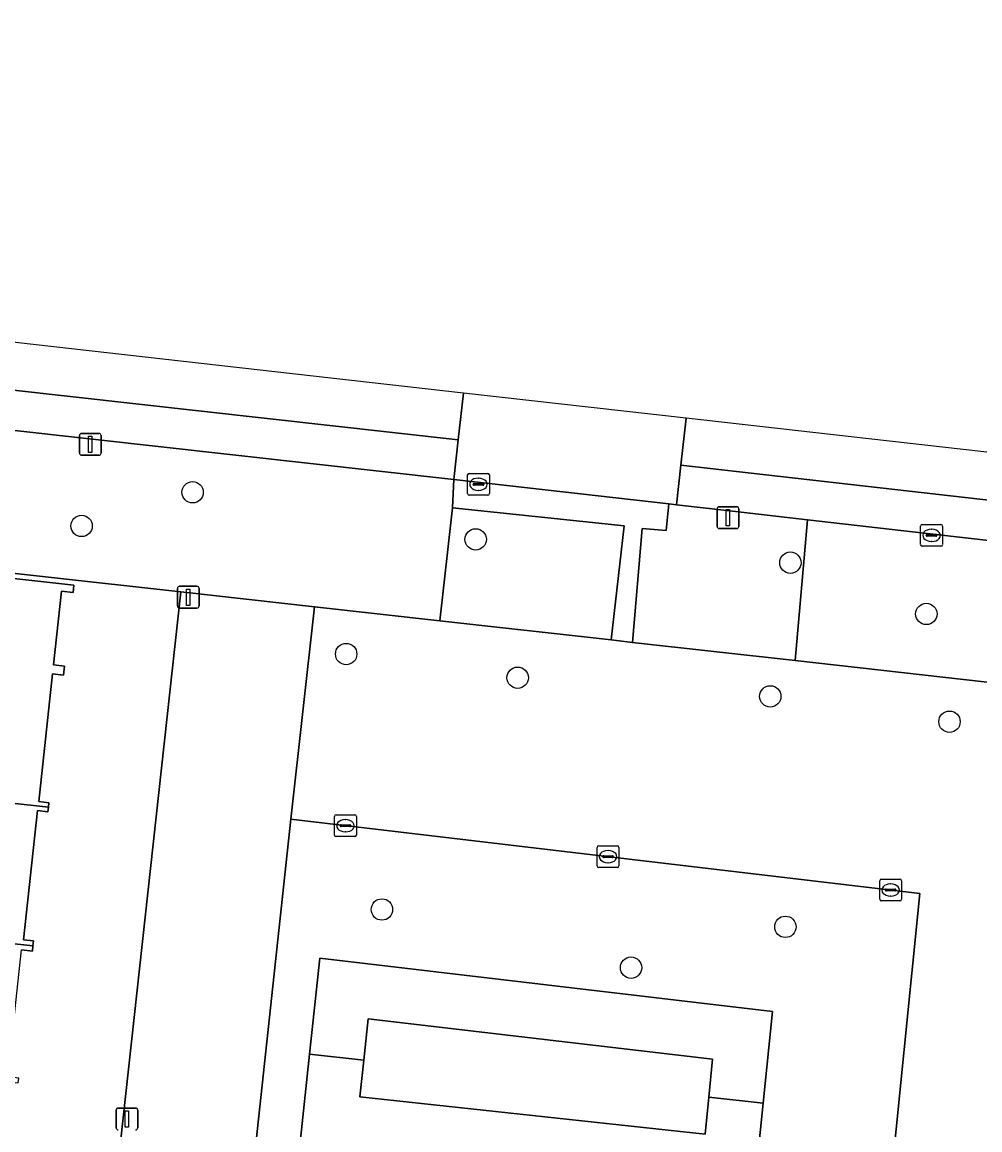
# Model space of a CAD drawing. Extents: x 162082 to 163401, y 388089 to 388636.
# Drawn here: x 162878.5 to 162922.3, y 388521.3 to 388572 of the extents above; entities that cross this region are included whole.
import ezdxf

# ---------------------------------------------------------------- set-up
doc = ezdxf.new("R2010")
doc.units = 0
for name, color, linetype in [('IMGEO_Boom', 7, 'Continuous'), ('IMGEO_Erf', 7, 'Continuous'), ('IMGEO_Groenvoorziening', 7, 'Continuous'), ('IMGEO_Kolk', 7, 'Continuous'), ('IMGEO_Lichtmast', 7, 'Continuous'), ('IMGEO_Pand', 7, 'Continuous'), ('IMGEO_Parkeervlak_open', 7, 'Continuous'), ('IMGEO_Rijbaan_lokaal_gesloten', 7, 'Continuous'), ('IMGEO_Rijbaan_lokaal_open', 7, 'Continuous'), ('IMGEO_Voetpad_open', 7, 'Continuous')]:
    doc.layers.add(name, color=color, linetype=linetype)

msp = doc.modelspace()

# ---------------------------------------------------------------- linework, layer by layer
at = {"layer": 'IMGEO_Boom'}
for centre in [(162886.27, 388550.464), (162881.188, 388548.923), (162899.219, 388548.308), (162913.618, 388547.243), (162919.836, 388544.896), (162893.294, 388543.06), (162901.14, 388541.98), (162912.694, 388541.123), (162920.896, 388539.966), (162894.927, 388531.373), (162913.389, 388530.58), (162906.326, 388528.712)]:
    msp.add_circle(centre, 0.489, dxfattribs=at)
at = {"layer": 'IMGEO_Erf'}
for points in [[(162877.252, 388468.541), (162880.7, 388500), (162885.731, 388545.91), (162836.053, 388551.411)], [(162875.182, 388546.844), (162880.84, 388546.211), (162880.802, 388545.879), (162880.265, 388545.941), (162879.902, 388542.564), (162880.411, 388542.509), (162880.367, 388542.1), (162879.86, 388542.154), (162879.23, 388536.308), (162879.692, 388536.258), (162879.67, 388536.053), (162879.647, 388535.844), (162879.166, 388535.896), (162878.529, 388529.99), (162878.987, 388529.941), (162878.962, 388529.705), (162878.937, 388529.469), (162878.44, 388529.523)]]:
    msp.add_lwpolyline(points, dxfattribs=at)
at = {"layer": 'IMGEO_Groenvoorziening'}
for points in [[(162797.242, 388562.316), (162788.394, 388563.304), (162761.06, 388566.354), (162757.762, 388560.635), (162757.947, 388560.613), (162757.884, 388560.09), (162770.012, 388558.707), (162771.615, 388558.524), (162782.005, 388557.339), (162787.204, 388556.75), (162795.399, 388555.856), (162801.378, 388555.202), (162836.053, 388551.411), (162885.731, 388545.91), (162891.85, 388545.225), (162897.573, 388544.584), (162898.152, 388549.754), (162898.22, 388551.047)], [(162914.4, 388549.207), (162910.704, 388549.627), (162908.406, 388549.888), (162908.058, 388549.928), (162907.93, 388548.71), (162906.838, 388548.811), (162906.386, 388543.596), (162913.842, 388542.761)], [(162905.415, 388543.705), (162906.005, 388548.93), (162898.152, 388549.754), (162897.573, 388544.584)], [(162964.031, 388543.563), (162919.873, 388548.585), (162914.4, 388549.207), (162913.842, 388542.761), (162926.407, 388541.354), (162931.198, 388540.813), (162941.107, 388539.629), (162950.795, 388538.569), (162951.947, 388538.443), (162963.34, 388537.196), (162966.716, 388536.827), (162967.84, 388537.318), (162968.813, 388536.597), (162972.29, 388536.217), (162976.166, 388535.793), (162979.457, 388535.426), (162990.531, 388534.189), (162991.041, 388538.679), (162989.163, 388538.892), (162989.365, 388540.682)], [(162892.09, 388529.153), (162891.617, 388524.754), (162894.103, 388524.486), (162894.306, 388526.374), (162910.058, 388524.517), (162909.884, 388522.783), (162912.37, 388522.515), (162912.791, 388526.712)], [(162909.884, 388522.783), (162910.058, 388524.517), (162894.306, 388526.374), (162894.103, 388524.486), (162893.921, 388522.796), (162909.715, 388521.092)], [(162911.951, 388518.336), (162912.37, 388522.515), (162909.884, 388522.783), (162909.715, 388521.092), (162893.921, 388522.796), (162894.103, 388524.486), (162891.617, 388524.754), (162891.168, 388520.578)]]:
    msp.add_lwpolyline(points, close=True, dxfattribs=at)
at = {"layer": 'IMGEO_Kolk'}
for p, q in [((162898.92, 388551.329), (162899.772, 388551.329)), ((162898.845, 388550.403), (162898.845, 388551.255)), ((162899.104, 388550.823), (162899.104, 388550.835)), ((162899.147, 388550.872), (162899.545, 388550.872)), ((162899.333, 388551.109), (162899.358, 388551.109)), ((162899.588, 388550.835), (162899.588, 388550.823)), ((162899.846, 388551.255), (162899.846, 388550.403)), ((162899.772, 388550.329), (162898.92, 388550.329)), ((162899.542, 388550.786), (162899.144, 388550.786)), ((162899.356, 388550.549), (162899.331, 388550.549)), ((162919.575, 388548.067), (162919.575, 388548.919)), ((162919.65, 388548.993), (162920.502, 388548.993)), ((162920.063, 388548.773), (162920.088, 388548.773)), ((162920.576, 388548.919), (162920.576, 388548.067)), ((162919.834, 388548.487), (162919.834, 388548.499)), ((162920.272, 388548.45), (162919.874, 388548.45)), ((162919.877, 388548.536), (162920.275, 388548.536)), ((162920.318, 388548.499), (162920.318, 388548.487)), ((162920.502, 388547.993), (162919.65, 388547.993)), ((162920.086, 388548.213), (162920.061, 388548.213)), ((162892.76, 388534.781), (162892.76, 388535.633)), ((162892.835, 388535.707), (162893.687, 388535.707)), ((162893.761, 388535.633), (162893.761, 388534.781)), ((162893.019, 388535.201), (162893.019, 388535.213)), ((162893.457, 388535.164), (162893.059, 388535.164)), ((162893.062, 388535.25), (162893.46, 388535.25)), ((162893.248, 388535.487), (162893.273, 388535.487)), ((162893.503, 388535.213), (162893.503, 388535.201)), ((162893.687, 388534.707), (162892.835, 388534.707)), ((162893.271, 388534.927), (162893.246, 388534.927)), ((162904.773, 388533.364), (162904.773, 388534.216)), ((162904.848, 388534.29), (162905.7, 388534.29)), ((162905.261, 388534.07), (162905.286, 388534.07)), ((162905.774, 388534.216), (162905.774, 388533.364)), ((162905.032, 388533.784), (162905.032, 388533.796)), ((162905.47, 388533.747), (162905.072, 388533.747)), ((162905.075, 388533.833), (162905.473, 388533.833)), ((162905.516, 388533.796), (162905.516, 388533.784)), ((162905.7, 388533.29), (162904.848, 388533.29)), ((162905.284, 388533.51), (162905.259, 388533.51)), ((162917.702, 388531.84), (162917.702, 388532.692)), ((162917.777, 388532.766), (162918.629, 388532.766)), ((162918.19, 388532.546), (162918.215, 388532.546)), ((162918.703, 388532.692), (162918.703, 388531.84)), ((162917.961, 388532.26), (162917.961, 388532.272)), ((162918.399, 388532.223), (162918.001, 388532.223)), ((162918.004, 388532.309), (162918.402, 388532.309)), ((162918.445, 388532.272), (162918.445, 388532.26)), ((162918.629, 388531.766), (162917.777, 388531.766)), ((162918.213, 388531.986), (162918.188, 388531.986))]:
    msp.add_line(p, q, dxfattribs=at)
for points in [[(162898.92, 388551.329), (162899.772, 388551.329)], [(162898.845, 388550.403), (162898.845, 388551.255)], [(162899.846, 388551.255), (162899.846, 388550.403)], [(162899.772, 388550.329), (162898.92, 388550.329)], [(162919.575, 388548.067), (162919.575, 388548.919)], [(162919.65, 388548.993), (162920.502, 388548.993)], [(162920.576, 388548.919), (162920.576, 388548.067)], [(162920.502, 388547.993), (162919.65, 388547.993)], [(162892.76, 388534.781), (162892.76, 388535.633)], [(162892.835, 388535.707), (162893.687, 388535.707)], [(162893.761, 388535.633), (162893.761, 388534.781)], [(162893.687, 388534.707), (162892.835, 388534.707)], [(162904.773, 388533.364), (162904.773, 388534.216)], [(162904.848, 388534.29), (162905.7, 388534.29)], [(162905.774, 388534.216), (162905.774, 388533.364)], [(162905.7, 388533.29), (162904.848, 388533.29)], [(162917.702, 388531.84), (162917.702, 388532.692)], [(162917.777, 388532.766), (162918.629, 388532.766)], [(162918.703, 388532.692), (162918.703, 388531.84)], [(162918.629, 388531.766), (162917.777, 388531.766)]]:
    msp.add_lwpolyline(points, dxfattribs=at)
for centre, radius, start, end in [((162898.922, 388551.253), 0.0765, 91.552, 178.448), ((162898.922, 388551.253), 0.0765, 91.552, 178.448), ((162899.77, 388551.253), 0.0765, 1.552, 88.448), ((162899.77, 388551.253), 0.0765, 1.552, 88.448), ((162899.144, 388550.832), 0.0403, 85.8775, 175.7526), ((162899.141, 388550.822), 0.0366, 178.938, 274.7102), ((162899.545, 388550.829), 0.043, 264.8664, 352.4533), ((162899.549, 388550.834), 0.0386, 1.7309, 96.639), ((162898.922, 388550.405), 0.0765, 181.552, 268.448), ((162898.922, 388550.405), 0.0765, 181.552, 268.448), ((162899.77, 388550.405), 0.0765, 271.552, 358.448), ((162899.77, 388550.405), 0.0765, 271.552, 358.448), ((162919.652, 388548.917), 0.0765, 91.552, 178.448), ((162919.652, 388548.917), 0.0765, 91.552, 178.448), ((162920.5, 388548.917), 0.0765, 1.552, 88.448), ((162920.5, 388548.917), 0.0765, 1.552, 88.448), ((162919.874, 388548.496), 0.0403, 85.8775, 175.7526), ((162919.871, 388548.486), 0.0366, 178.938, 274.7102), ((162920.275, 388548.493), 0.043, 264.8664, 352.4533), ((162920.279, 388548.498), 0.0386, 1.7309, 96.639), ((162919.652, 388548.069), 0.0765, 181.552, 268.448), ((162919.652, 388548.069), 0.0765, 181.552, 268.448), ((162920.5, 388548.069), 0.0765, 271.552, 358.448), ((162920.5, 388548.069), 0.0765, 271.552, 358.448), ((162892.837, 388535.631), 0.0765, 91.552, 178.448), ((162892.837, 388535.631), 0.0765, 91.552, 178.448), ((162893.685, 388535.631), 0.0765, 1.552, 88.448), ((162893.685, 388535.631), 0.0765, 1.552, 88.448), ((162893.059, 388535.21), 0.0403, 85.8775, 175.7526), ((162893.056, 388535.2), 0.0366, 178.938, 274.7102), ((162893.46, 388535.207), 0.043, 264.8664, 352.4533), ((162893.464, 388535.212), 0.0386, 1.7309, 96.639), ((162892.837, 388534.783), 0.0765, 181.552, 268.448), ((162892.837, 388534.783), 0.0765, 181.552, 268.448), ((162893.685, 388534.783), 0.0765, 271.552, 358.448), ((162893.685, 388534.783), 0.0765, 271.552, 358.448), ((162904.85, 388534.214), 0.0765, 91.552, 178.448), ((162904.85, 388534.214), 0.0765, 91.552, 178.448), ((162905.698, 388534.214), 0.0765, 1.552, 88.448), ((162905.698, 388534.214), 0.0765, 1.552, 88.448), ((162905.072, 388533.793), 0.0403, 85.8775, 175.7526), ((162905.069, 388533.783), 0.0366, 178.938, 274.7102), ((162905.473, 388533.79), 0.043, 264.8664, 352.4533), ((162905.477, 388533.795), 0.0386, 1.7309, 96.639), ((162904.85, 388533.366), 0.0765, 181.552, 268.448), ((162904.85, 388533.366), 0.0765, 181.552, 268.448), ((162905.698, 388533.366), 0.0765, 271.552, 358.448), ((162905.698, 388533.366), 0.0765, 271.552, 358.448), ((162917.779, 388532.69), 0.0765, 91.552, 178.448), ((162917.779, 388532.69), 0.0765, 91.552, 178.448), ((162918.627, 388532.69), 0.0765, 1.552, 88.448), ((162918.627, 388532.69), 0.0765, 1.552, 88.448), ((162918.001, 388532.269), 0.0403, 85.8775, 175.7526), ((162917.998, 388532.259), 0.0366, 178.938, 274.7102), ((162918.402, 388532.266), 0.043, 264.8664, 352.4533), ((162918.406, 388532.271), 0.0386, 1.7309, 96.639), ((162917.779, 388531.842), 0.0765, 181.552, 268.448), ((162917.779, 388531.842), 0.0765, 181.552, 268.448), ((162918.627, 388531.842), 0.0765, 271.552, 358.448), ((162918.627, 388531.842), 0.0765, 271.552, 358.448)]:
    msp.add_arc(centre, radius, start, end, dxfattribs=at)
for centre, major_axis, ratio, start_param, end_param in [((162899.332, 388550.829), (-0.387, 0.002), 0.722429, 4.712389, 7.853982), ((162899.357, 388550.829), (-0.39, 0.002), 0.717154, 1.570796, 4.712389), ((162920.062, 388548.493), (-0.387, 0.002), 0.722429, 4.712389, 7.853982), ((162920.087, 388548.493), (-0.39, 0.002), 0.717154, 1.570796, 4.712389), ((162893.247, 388535.207), (-0.387, 0.002), 0.722429, 4.712389, 7.853982), ((162893.272, 388535.207), (-0.39, 0.002), 0.717154, 1.570796, 4.712389), ((162905.26, 388533.79), (-0.387, 0.002), 0.722429, 4.712389, 7.853982), ((162905.285, 388533.79), (-0.39, 0.002), 0.717154, 1.570796, 4.712389), ((162918.189, 388532.266), (-0.387, 0.002), 0.722429, 4.712389, 7.853982), ((162918.214, 388532.266), (-0.39, 0.002), 0.717154, 1.570796, 4.712389)]:
    msp.add_ellipse(centre, major_axis=major_axis, ratio=ratio, start_param=start_param, end_param=end_param, dxfattribs=at)
at = {"layer": 'IMGEO_Lichtmast'}
for p, q in [((162881.089, 388552.256), (162881.089, 388553.056)), ((162881.089, 388553.056), (162881.089, 388552.256)), ((162881.189, 388553.156), (162881.979, 388553.156)), ((162881.979, 388553.156), (162881.189, 388553.156)), ((162882.079, 388553.056), (162882.079, 388552.256)), ((162882.079, 388552.256), (162882.079, 388553.056)), ((162881.979, 388552.156), (162881.189, 388552.156)), ((162881.189, 388552.156), (162881.979, 388552.156)), ((162910.365, 388549.805), (162911.155, 388549.805)), ((162911.155, 388549.805), (162910.365, 388549.805)), ((162910.265, 388548.905), (162910.265, 388549.705)), ((162910.265, 388549.705), (162910.265, 388548.905)), ((162911.255, 388549.705), (162911.255, 388548.905)), ((162911.255, 388548.905), (162911.255, 388549.705)), ((162911.155, 388548.805), (162910.365, 388548.805)), ((162910.365, 388548.805), (162911.155, 388548.805)), ((162885.573, 388545.263), (162885.573, 388546.063)), ((162885.573, 388546.063), (162885.573, 388545.263)), ((162885.673, 388546.163), (162886.463, 388546.163)), ((162886.463, 388546.163), (162885.673, 388546.163)), ((162886.563, 388546.063), (162886.563, 388545.263)), ((162886.563, 388545.263), (162886.563, 388546.063)), ((162886.463, 388545.163), (162885.673, 388545.163)), ((162885.673, 388545.163), (162886.463, 388545.163)), ((162882.769, 388521.39), (162882.769, 388522.19)), ((162882.769, 388522.19), (162882.769, 388521.39)), ((162882.869, 388522.29), (162883.659, 388522.29)), ((162883.659, 388522.29), (162882.869, 388522.29)), ((162883.759, 388522.19), (162883.759, 388521.39)), ((162883.759, 388521.39), (162883.759, 388522.19))]:
    msp.add_line(p, q, dxfattribs=at)
for points in [[(162881.509, 388553.031), (162881.659, 388553.031), (162881.659, 388552.281), (162881.509, 388552.281), (162881.509, 388553.031)], [(162910.685, 388549.68), (162910.835, 388549.68), (162910.835, 388548.93), (162910.685, 388548.93), (162910.685, 388549.68)], [(162885.993, 388546.038), (162886.143, 388546.038), (162886.143, 388545.288), (162885.993, 388545.288), (162885.993, 388546.038)], [(162883.189, 388522.165), (162883.339, 388522.165), (162883.339, 388521.415), (162883.189, 388521.415), (162883.189, 388522.165)]]:
    msp.add_lwpolyline(points, dxfattribs=at)
for centre, start, end in [((162881.189, 388553.056), 90, 180), ((162881.189, 388553.056), 90, 180), ((162881.979, 388553.056), 0, 90), ((162881.979, 388553.056), 360, 90), ((162881.189, 388552.256), 180, 270), ((162881.189, 388552.256), 180, 270), ((162881.979, 388552.256), 270, 0), ((162881.979, 388552.256), 270, 0), ((162910.365, 388549.705), 90, 180), ((162910.365, 388549.705), 90, 180), ((162911.155, 388549.705), 0, 90), ((162911.155, 388549.705), 360, 90), ((162910.365, 388548.905), 180, 270), ((162910.365, 388548.905), 180, 270), ((162911.155, 388548.905), 270, 0), ((162911.155, 388548.905), 270, 0), ((162885.673, 388546.063), 90, 180), ((162885.673, 388546.063), 90, 180), ((162886.463, 388546.063), 0, 90), ((162886.463, 388546.063), 360, 90), ((162885.673, 388545.263), 180, 270), ((162885.673, 388545.263), 180, 270), ((162886.463, 388545.263), 270, 0), ((162886.463, 388545.263), 270, 0), ((162882.869, 388522.19), 90, 180), ((162882.869, 388522.19), 90, 180), ((162883.659, 388522.19), 0, 90), ((162883.659, 388522.19), 360, 90), ((162882.869, 388521.39), 180, 270), ((162882.869, 388521.39), 180, 270), ((162883.659, 388521.39), 270, 0), ((162883.659, 388521.39), 270, 0)]:
    msp.add_arc(centre, 0.1, start, end, dxfattribs=at)
at = {"layer": 'IMGEO_Pand'}
for points in [[(162879.67, 388536.053), (162879.692, 388536.258), (162879.23, 388536.308), (162879.86, 388542.154), (162880.367, 388542.1), (162880.411, 388542.509), (162879.902, 388542.564), (162880.265, 388545.941), (162880.802, 388545.879), (162880.84, 388546.211), (162875.182, 388546.844), (162874.962, 388544.898), (162870.811, 388545.366), (162870.218, 388540.107), (162871.41, 388539.973), (162871.075, 388537.002)], [(162879.166, 388535.896), (162879.647, 388535.844), (162879.67, 388536.053), (162871.075, 388537.002), (162871.028, 388536.587), (162869.781, 388536.728), (162868.754, 388536.844), (162868.527, 388534.82), (162868.5, 388534.582), (162867.783, 388534.138), (162867.435, 388530.979), (162867.894, 388530.928), (162870.334, 388530.658), (162878.962, 388529.705), (162878.987, 388529.941), (162878.529, 388529.99)], [(162878.962, 388529.705), (162870.334, 388530.658), (162870.289, 388530.257), (162869.171, 388530.384), (162868.863, 388527.655), (162869.973, 388527.53), (162869.619, 388524.394), (162878.29, 388523.435), (162878.314, 388523.656), (162877.814, 388523.71), (162878.44, 388529.523), (162878.937, 388529.469)]]:
    msp.add_lwpolyline(points, close=True, dxfattribs=at)
at = {"layer": 'IMGEO_Parkeervlak_open'}
msp.add_lwpolyline([(162911.951, 388518.336), (162918.095, 388517.673), (162919.543, 388532.109), (162890.761, 388535.503), (162889.179, 388520.793), (162891.168, 388520.578), (162891.617, 388524.754), (162892.09, 388529.153), (162912.791, 388526.712), (162912.37, 388522.515)], close=True, dxfattribs=at)
at = {"layer": 'IMGEO_Rijbaan_lokaal_gesloten'}
for points in [[(162898.661, 388555), (162748.571, 388571.976), (162748.313, 388569.613), (162755.69, 388568.792), (162761.263, 388568.173), (162788.597, 388565.123), (162797.445, 388564.135), (162815.695, 388562.098), (162871.917, 388555.824), (162898.423, 388552.866)], [(162815.695, 388562.098), (162797.445, 388564.135), (162788.597, 388565.123), (162761.263, 388568.173), (162755.69, 388568.792), (162748.313, 388569.613), (162748.117, 388567.815), (162749.465, 388567.674), (162750.113, 388567.576), (162761.06, 388566.354), (162788.394, 388563.304), (162797.242, 388562.316), (162898.22, 388551.047), (162898.423, 388552.866), (162871.917, 388555.824)]]:
    msp.add_lwpolyline(points, close=True, dxfattribs=at)
for points in [[(163178.982, 388523.125), (163175.64, 388523.673), (162908.848, 388553.848), (162908.609, 388551.708), (162949.636, 388547.042), (162964.238, 388545.381), (162989.572, 388542.5), (163000.195, 388541.342), (163031.254, 388538.019), (163031.947, 388537.937), (163069.626, 388533.478), (163131.386, 388526.936), (163144.801, 388525.515), (163163.528, 388523.377)], [(162964.238, 388545.381), (162949.636, 388547.042), (162908.609, 388551.708), (162908.406, 388549.888), (162910.704, 388549.627), (162914.4, 388549.207), (162919.873, 388548.585), (162964.031, 388543.563), (162989.365, 388540.682), (162992.744, 388540.298), (163000, 388539.522), (163031.039, 388536.202), (163069.433, 388531.658), (163144.608, 388523.695), (163145.834, 388523.559), (163156.391, 388522.352), (163163.25, 388521.568)]]:
    msp.add_lwpolyline(points, dxfattribs=at)
at = {"layer": 'IMGEO_Rijbaan_lokaal_open'}
for points in [[(162908.848, 388553.848), (162898.661, 388555), (162898.423, 388552.866), (162898.22, 388551.047), (162908.058, 388549.928), (162908.406, 388549.888), (162908.609, 388551.708)], [(162886.924, 388500), (162888.262, 388514.856), (162889.179, 388520.793), (162890.761, 388535.503), (162891.85, 388545.225), (162885.731, 388545.91), (162880.7, 388500), (162877.252, 388468.541), (162883.202, 388467.882)], [(162926.407, 388541.354), (162913.842, 388542.761), (162906.386, 388543.596), (162905.415, 388543.705), (162897.573, 388544.584), (162891.85, 388545.225), (162890.761, 388535.503), (162919.543, 388532.109), (162918.095, 388517.673), (162911.951, 388518.336), (162891.168, 388520.578), (162889.179, 388520.793), (162888.262, 388514.856), (162890.303, 388514.666), (162922.903, 388511.016), (162923.199, 388513.877)]]:
    msp.add_lwpolyline(points, close=True, dxfattribs=at)
at = {"layer": 'IMGEO_Voetpad_open'}
msp.add_lwpolyline([(162905.415, 388543.705), (162906.386, 388543.596), (162906.838, 388548.811), (162907.93, 388548.71), (162908.058, 388549.928), (162898.22, 388551.047), (162898.152, 388549.754), (162906.005, 388548.93)], close=True, dxfattribs=at)

doc.saveas('drawing.dxf')
